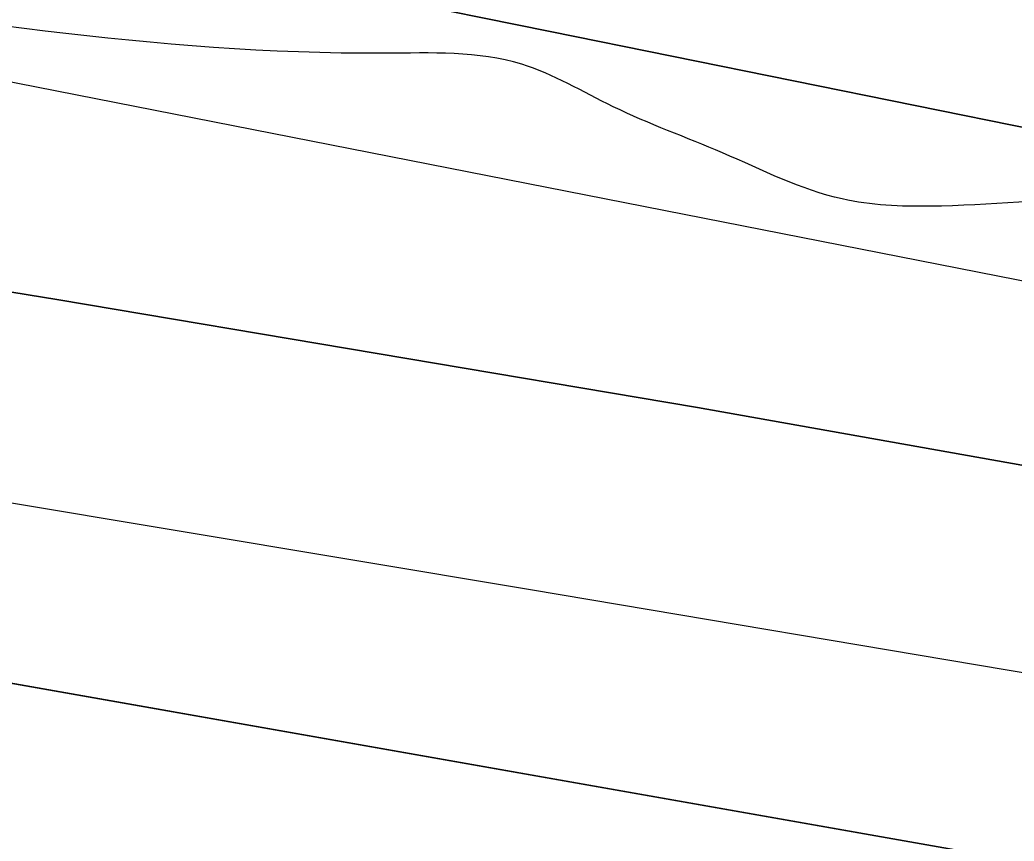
# Model space of a CAD drawing. Extents: x 3329332 to 3367211, y 631066 to 656469.
# Drawn here: x 3338183.4 to 3338292.7, y 648310.9 to 648401.2 of the extents above; entities that cross this region are included whole.
import ezdxf

# ---------------------------------------------------------------- set-up
doc = ezdxf.new("R2010")
doc.units = 0
for name, color, linetype in [('V-RIVR-EDGE', 7, 'Continuous'), ('V-TOPO-DPTH', 7, 'Continuous'), ('V-TOPO-MINR', 7, 'Continuous'), ('V-TOPO-WATR', 7, 'Continuous')]:
    doc.layers.add(name, color=color, linetype=linetype)

msp = doc.modelspace()

# ---------------------------------------------------------------- linework, layer by layer
at = {"layer": 'V-RIVR-EDGE'}
msp.add_spline([(3343636.8271070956, 646843.3989800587), (3343622.1108212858, 646851.5792317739), (3343608.9428611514, 646858.5922459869), (3343596.5399541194, 646861.3375356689), (3343585.2946953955, 646861.7531449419), (3343568.24393458, 646866.8367453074), (3343554.697763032, 646877.7287245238), (3343538.057816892, 646892.1185805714), (3343529.147033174, 646895.6308411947), (3343519.467360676, 646901.8596239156), (3343506.6900779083, 646910.0350810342), (3343488.8790585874, 646921.325408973), (3343476.1027347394, 646929.8886666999), (3343464.099135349, 646937.2866047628), (3343456.7481843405, 646944.2852351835), (3343449.7850339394, 646951.2829066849), (3343444.7484206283, 646953.23437568), (3343437.386921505, 646955.9671994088), (3343424.9830555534, 646958.3246884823), (3343409.480620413, 646962.2410513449), (3343396.697584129, 646968.089704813), (3343383.5277061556, 646974.3271178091), (3343375.7774475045, 646976.6730998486), (3343358.7228510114, 646980.205497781), (3343342.4448146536, 646984.1237784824), (3343324.996664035, 646985.3303316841), (3343315.3045255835, 646986.5177064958), (3343304.843498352, 646990.4216034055), (3343288.9638107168, 646998.60473188), (3343275.4109267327, 647006.7821068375), (3343264.954694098, 647012.6250067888), (3343248.681452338, 647018.4822905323), (3343233.954618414, 647022.3967355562), (3343209.925364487, 647028.2731976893), (3343162.260410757, 647042.3519666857), (3343147.918500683, 647045.1020509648), (3343128.926818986, 647049.4148447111), (3343116.5229530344, 647051.7723337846), (3343106.4526031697, 647056.8386736), (3343102.5793916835, 647058.7872658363), (3343086.688197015, 647062.3167870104), (3343081.258988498, 647062.3302118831), (3343073.506812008, 647063.9005927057), (3343064.593151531, 647066.249451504), (3343053.7481593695, 647071.7055097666), (3343047.940739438, 647075.5978996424), (3343041.7426421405, 647078.3278466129), (3343029.344529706, 647083.0121393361), (3343020.0488221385, 647087.6887607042), (3343006.4940203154, 647095.090534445), (3342971.6236099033, 647107.974257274), (3342951.4790744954, 647116.5557344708), (3342937.1515482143, 647125.1228278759), (3342928.2455590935, 647130.5740915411), (3342903.0586568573, 647138.7802340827), (3342877.487789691, 647148.5385379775), (3342858.8954156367, 647157.5039801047), (3342849.609297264, 647166.0586075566), (3342844.19159578, 647170.7256397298), (3342831.7934833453, 647175.4099324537), (3342823.655424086, 647177.7568734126), (3342803.887182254, 647181.6837843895), (3342796.52568313, 647184.4166081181), (3342787.2309344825, 647189.4810300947), (3342775.609382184, 647194.5512055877), (3342758.944504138, 647198.858245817), (3342732.97337041, 647203.5761007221), (3342721.3451056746, 647205.9316719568), (3342697.703652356, 647211.8071751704), (3342663.989931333, 647221.973416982), (3342635.705418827, 647232.1262339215), (3342620.593661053, 647237.2050396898), (3342601.9840264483, 647239.1900708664), (3342563.6166981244, 647249.3678197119), (3342526.798654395, 647258.7661316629), (3342490.762924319, 647270.8771300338), (3342457.056874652, 647284.1457767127), (3342444.661638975, 647289.9934712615), (3342438.029712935, 647274.1099479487), (3342415.16769651, 647281.5347357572), (3342391.925550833, 647292.0628873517), (3342329.1699355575, 647319.7520755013), (3342295.0780031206, 647333.7972823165), (3342283.068650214, 647338.8684167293), (3342254.791809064, 647352.1236385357), (3342236.19751717, 647360.3134794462), (3342218.3759497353, 647367.3380006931), (3342205.204153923, 647372.7998124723), (3342191.64743426, 647379.4259849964), (3342179.2579521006, 647387.6004831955), (3342172.2852125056, 647390.720148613), (3342149.820585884, 647402.0219835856), (3342116.8997266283, 647419.1667185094), (3342096.3664316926, 647427.3613540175), (3342074.6726116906, 647436.7222681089), (3342056.4594079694, 647442.1965458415), (3342048.7110671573, 647445.3181290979), (3342046.3909759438, 647448.0384868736), (3342044.4577264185, 647450.3700851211), (3342038.2586702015, 647452.712231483), (3342007.6463951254, 647462.4830013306), (3341964.2482070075, 647476.9390228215), (3341952.242689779, 647483.5613596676), (3341946.042674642, 647485.5157054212), (3341937.125178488, 647486.313361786), (3341928.594524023, 647486.7222586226), (3341922.397385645, 647489.8400062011), (3341906.513862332, 647496.4719322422), (3341894.505468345, 647501.9308672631), (3341878.2379801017, 647510.1149546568), (3341870.0932084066, 647509.7472913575), (3341856.9137412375, 647512.1066982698), (3341848.000080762, 647514.4555570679), (3341827.073231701, 647520.324347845), (3341821.2638939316, 647523.4411365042), (3341814.6789549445, 647526.5598430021), (3341810.025347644, 647526.571350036), (3341806.5332243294, 647525.8043790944), (3341795.289883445, 647526.9955895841), (3341774.7450814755, 647530.5366177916), (3341748.7854547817, 647539.9080799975), (3341739.1000287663, 647543.8100590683), (3341723.2049984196, 647545.7883778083), (3341703.4377155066, 647550.1030893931), (3341688.708963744, 647553.2419331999), (3341675.143613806, 647556.3779002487), (3341665.0684693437, 647559.505237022), (3341655.7785152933, 647566.5086620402), (3341650.35985489, 647570.787893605), (3341641.0583938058, 647573.1377113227), (3341619.3521078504, 647577.4572175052), (3341603.0731125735, 647580.9876975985), (3341588.7244900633, 647581.0231776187), (3341577.8641551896, 647580.2744261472), (3341570.499779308, 647581.843848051), (3341563.913881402, 647584.5747539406), (3341550.35620282, 647590.8131258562), (3341537.182489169, 647595.4993364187), (3341511.9936690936, 647602.9298777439), (3341494.1644303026, 647606.8519941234), (3341474.01126462, 647611.9432658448), (3341452.3126500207, 647619.3651768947), (3341435.647771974, 647623.672217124), (3341426.7293169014, 647624.0820728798), (3341409.6747204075, 647627.6144708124), (3341399.593822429, 647628.4150039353), (3341382.156219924, 647633.887363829), (3341364.3346524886, 647640.9118850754), (3341355.4209920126, 647643.2607438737), (3341344.179568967, 647645.2275555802), (3341336.034797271, 647644.8598922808), (3341320.5266086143, 647646.449451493), (3341290.677468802, 647651.176895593), (3341274.0145085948, 647656.2595370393), (3341268.5862589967, 647656.6607625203), (3341256.951281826, 647656.301729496), (3341232.5255970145, 647658.6889450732), (3341211.979836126, 647661.842172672), (3341186.0144559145, 647668.8868312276), (3341159.6564804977, 647673.9934456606), (3341146.4731776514, 647674.8016501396), (3341117.007043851, 647677.589132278), (3341103.433063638, 647677.2348938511), (3341097.616054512, 647677.2492776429), (3341091.8028810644, 647678.8148638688), (3341087.9296695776, 647680.7634561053), (3341085.2198599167, 647682.7091715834), (3341079.7954459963, 647684.661599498), (3341055.366884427, 647685.8854132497), (3341036.3684902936, 647687.4836027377), (3341024.7306363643, 647685.9611678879), (3341011.1547383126, 647684.8313282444), (3340999.5255146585, 647686.7990988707), (3340985.1855224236, 647690.3247843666), (3340953.8005228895, 647701.2608738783), (3340935.5930726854, 647709.0619552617), (3340923.584678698, 647714.5208902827), (3340917.0016575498, 647718.4151979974), (3340910.7968478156, 647718.4305407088), (3340908.0793667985, 647717.2738513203), (3340903.8135601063, 647717.2843994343), (3340894.5092222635, 647718.4708153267), (3340882.4893212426, 647719.2761430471), (3340860.789747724, 647726.3102534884), (3340855.75697009, 647729.812924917), (3340851.89047104, 647734.4761214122), (3340848.4060190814, 647736.811555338), (3340842.5909277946, 647737.6015403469), (3340826.314809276, 647742.2954222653), (3340811.5946877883, 647748.9244715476), (3340794.9432346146, 647758.6607202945), (3340781.396104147, 647769.1648989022), (3340774.827466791, 647778.8762157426), (3340770.949460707, 647778.8858049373), (3340766.3035247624, 647781.9997168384), (3340765.154506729, 647787.8196027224), (3340765.1631370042, 647791.3098081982), (3340761.6815618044, 647794.8086439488), (3340748.8985255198, 647800.6572974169), (3340736.8843780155, 647803.7894287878), (3340725.2589900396, 647807.3084018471), (3340719.4477344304, 647809.6495892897), (3340716.353959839, 647813.1474661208), (3340707.8348124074, 647818.2099702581), (3340686.534546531, 647829.8967290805), (3340660.9655972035, 647840.4306341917), (3340654.377781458, 647842.3859388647), (3340636.5533372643, 647848.2470582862), (3340626.477233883, 647850.986594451), (3340619.1090223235, 647851.0048139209), (3340608.2458106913, 647849.0926606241), (3340603.203443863, 647848.7173259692), (3340600.494593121, 647851.0508420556), (3340597.786701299, 647853.7721587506), (3340589.6467242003, 647855.343498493), (3340581.5086649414, 647857.6904394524), (3340569.1143881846, 647863.9259346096), (3340561.3708419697, 647868.9865209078), (3340557.892143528, 647873.6487584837), (3340534.6413675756, 647880.686704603), (3340500.541763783, 647891.6295065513), (3340470.702213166, 647900.2349567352), (3340445.522023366, 647911.1557035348), (3340419.5623966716, 647920.5271657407), (3340404.067632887, 647927.5459334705), (3340372.685510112, 647939.6454248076), (3340342.4696659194, 647952.9054412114), (3340306.057642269, 647969.6710058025), (3340282.828921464, 647985.6283659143), (3340275.0940055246, 647994.1791576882), (3340268.900702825, 647998.8481077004), (3340258.823640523, 648001.199843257), (3340240.223595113, 648007.0628805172), (3340208.8366777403, 648017.2233688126), (3340162.736351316, 648036.7275106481), (3340150.3468691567, 648044.9020088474), (3340132.923650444, 648056.1913778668), (3340120.1463676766, 648064.3668349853), (3340103.8769615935, 648071.7753211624), (3340062.4148997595, 648085.063146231), (3340020.562160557, 648097.1885283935), (3340008.159253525, 648099.9338180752), (3339970.575197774, 648113.2120539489), (3339931.446652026, 648129.2087297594), (3339889.974042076, 648138.2307481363), (3339851.5961656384, 648144.1426902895), (3339826.794187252, 648151.1844720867), (3339779.131151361, 648166.0388423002), (3339750.4607560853, 648176.9682193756), (3339726.4410913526, 648186.7226875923), (3339710.1716852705, 648194.1311737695), (3339698.5520508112, 648199.9769504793), (3339684.9905365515, 648204.6641199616), (3339657.470118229, 648210.1614117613), (3339640.4049736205, 648209.4280030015), (3339598.1414197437, 648212.2471294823), (3339566.358071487, 648218.9183712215), (3339519.0713291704, 648229.118175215), (3339492.7200661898, 648236.9393939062), (3339468.307806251, 648244.7558180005), (3339451.6400514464, 648247.899456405), (3339423.72320224, 648249.9075016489), (3339391.1489100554, 648250.3758514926), (3339356.2621980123, 648256.6669639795), (3339323.3125711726, 648262.1776806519), (3339267.0929899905, 648266.970331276), (3339191.493926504, 648276.0767345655), (3339142.6492693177, 648283.5657699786), (3339080.627062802, 648294.1898135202), (3339050.0051985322, 648300.0825772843), (3339012.788806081, 648305.2160414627), (3338936.4160592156, 648315.0999638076), (3338861.5935558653, 648324.5922498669), (3338841.0430003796, 648325.8064744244), (3338779.400923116, 648333.3271541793), (3338716.984203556, 648341.237552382), (3338619.6702238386, 648351.1732563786), (3338573.9260536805, 648357.879019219), (3338540.2008256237, 648363.3916537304), (3338502.213626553, 648370.4660387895), (3338454.128268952, 648371.3605460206), (3338406.04578811, 648373.4184550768), (3338372.6958947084, 648373.8887227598), (3338327.7215722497, 648378.2657641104), (3338302.9100046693, 648381.4295398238), (3338283.518056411, 648380.7018845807), (3338273.82495904, 648381.5014587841), (3338260.6522043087, 648386.5754699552), (3338248.6428514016, 648391.646604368), (3338238.5715426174, 648396.3251435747), (3338223.4501956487, 648397.5259432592), (3338149.397539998, 648404.6895078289), (3338106.754815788, 648410.9997987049), (3338090.4815740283, 648416.8570824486), (3338075.7662471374, 648425.4251347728), (3338068.017906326, 648428.5467180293), (3338061.041331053, 648430.1151810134), (3338050.188667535, 648432.4688344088), (3338042.0563617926, 648437.1425790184), (3338023.077146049, 648446.4967806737), (3338014.178828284, 648455.0504492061), (3338009.5482350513, 648464.3691708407), (3338008.012375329, 648470.5778162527), (3338005.6980376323, 648475.6249776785), (3338000.2832129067, 648481.4554116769), (3337993.311432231, 648484.962877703), (3337977.799407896, 648485.0012344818), (3337963.842421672, 648486.5869580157), (3337952.2227872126, 648492.4327347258), (3337934.79860958, 648503.3343031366), (3337924.3558018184, 648514.6064116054), (3337915.4689910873, 648527.8136874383), (3337906.963268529, 648538.3054000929), (3337897.6704377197, 648544.1454232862), (3337885.6534134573, 648546.1141528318), (3337868.6055294, 648552.3611550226), (3337833.747584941, 648570.2862857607), (3337831.4265348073, 648572.6188429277), (3337828.3413904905, 648579.6069252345), (3337825.256246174, 648586.595007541), (3337821.7775477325, 648591.257245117), (3337805.128012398, 648601.7690950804), (3337772.198522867, 648615.4236245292), (3337745.0716586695, 648623.2467610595), (3337725.3043757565, 648627.561472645), (3337697.3971157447, 648633.4475239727), (3337655.9264236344, 648643.2451435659), (3337633.050982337, 648645.2407228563), (3337587.683105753, 648647.2919194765), (3337530.6735395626, 648646.2694788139), (3337482.1965456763, 648645.6137425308), (3337469.4000845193, 648646.0331874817), (3337459.3258989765, 648649.5483248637), (3337449.6337605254, 648650.7356996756), (3337425.977923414, 648650.7941937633), (3337387.1921090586, 648648.5632820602), (3337346.0785321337, 648645.9503232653), (3337294.491462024, 648642.1998534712), (3337235.915350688, 648634.9764387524), (3337203.720228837, 648631.9536242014), (3337180.834239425, 648629.6833967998), (3337120.3162482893, 648621.3013748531), (3337079.5770471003, 648613.2582486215), (3337041.950798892, 648609.4732577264), (3337018.288249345, 648606.8171475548), (3336982.5914149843, 648599.1493559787), (3336951.5549003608, 648594.1846616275), (3336908.505197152, 648592.7398992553), (3336875.1648929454, 648597.088173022), (3336858.1045429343, 648598.2937673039), (3336851.1308444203, 648601.025632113), (3336844.931788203, 648603.367778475), (3336839.116696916, 648604.1577634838), (3336830.97288414, 648604.1779007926), (3336822.0457987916, 648601.0975510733), (3336811.5607985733, 648595.3064327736), (3336803.0243905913, 648593.38852596), (3336796.0430207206, 648593.017985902), (3336789.068363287, 648595.3620501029), (3336779.3743069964, 648595.773823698), (3336757.2572063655, 648590.787074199), (3336729.690759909, 648577.6699367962), (3336702.1377383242, 648569.9820079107), (3336685.851071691, 648570.4100831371), (3336673.8330885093, 648571.991012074), (3336663.7483548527, 648571.2403427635), (3336652.882266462, 648568.1647876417), (3336636.9603863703, 648559.2846893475), (3336627.2586587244, 648556.5940580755), (3336614.4593208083, 648555.8501012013), (3336584.9759264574, 648551.6571723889), (3336546.1862764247, 648547.8750582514), (3336510.1064360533, 648542.1472286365), (3336477.9017250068, 648535.2464080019), (3336448.4029879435, 648524.8486694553), (3336423.931274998, 648508.6214558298), (3336410.7115332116, 648494.6932371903), (3336400.5932373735, 648480.3695465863), (3336397.4630238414, 648469.1310002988), (3336394.711021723, 648454.0134890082), (3336388.0781367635, 648437.7421650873), (3336381.4500464, 648423.409844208), (3336375.9901524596, 648411.0136496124), (3336372.482686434, 648404.0418689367), (3336364.323530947, 648397.8571965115), (3336361.2134547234, 648394.762463), (3336359.6555398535, 648392.0516944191), (3336357.7011941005, 648385.8516792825), (3336351.0903642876, 648378.4997693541), (3336344.851033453, 648364.5542901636), (3336339.7981185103, 648359.9131488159), (3336331.2597926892, 648357.2196407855), (3336326.2116723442, 648354.5175024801), (3336319.2197543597, 648349.8811557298), (3336309.8904846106, 648340.9847558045), (3336302.5136427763, 648337.5127697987), (3336295.1348831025, 648333.2651825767), (3336286.9699740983, 648324.753706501), (3336280.3696924, 648321.6676032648), (3336267.1739236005, 648317.4343998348), (3336257.8667089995, 648317.457413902), (3336251.6618992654, 648317.4727566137), (3336242.352766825, 648316.7201694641), (3336231.4924319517, 648315.9714179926), (3336219.8584136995, 648316.0001855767), (3336194.6504152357, 648315.6747147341), (3336165.5749588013, 648319.6246397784), (3336148.122013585, 648318.8921899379), (3336131.0530332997, 648316.6075787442), (3336112.040255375, 648312.3887591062), (3336101.9488092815, 648308.9234855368), (3336086.414729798, 648300.0424283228), (3336075.546723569, 648296.1912719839), (3336060.4167463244, 648293.9018661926), (3336047.620285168, 648294.3213111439), (3336032.5056506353, 648298.2367150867), (3336021.6558638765, 648301.7537703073), (3336016.2304910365, 648303.3183976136), (3336006.536434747, 648303.7301712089), (3335978.6195855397, 648305.7382164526), (3335940.2158182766, 648301.1795421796), (3335891.725399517, 648295.0945973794), (3335848.668024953, 648290.5474301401), (3335790.1091741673, 648290.304426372), (3335753.2671574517, 648290.0077231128), (3335726.4993262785, 648286.1958824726), (3335694.691046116, 648282.7843083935), (3335674.8959545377, 648275.8528023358), (3335659.375299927, 648272.4009536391), (3335636.485474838, 648268.5795238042), (3335620.5808552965, 648266.6798364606), (3335591.8816924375, 648265.9751952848), (3335557.760033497, 648267.9985832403), (3335544.1870122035, 648268.0321454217), (3335523.2429025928, 648266.920525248), (3335504.6208020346, 648263.8641485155), (3335489.879584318, 648261.9615844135), (3335466.2323774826, 648265.5102839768), (3335442.1868219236, 648264.7941357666), (3335411.550573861, 648264.8698904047), (3335377.8042495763, 648261.8509115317), (3335309.145322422, 648254.6524287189), (3335266.481501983, 648252.4311062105), (3335243.9861899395, 648251.3233217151), (3335220.7162355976, 648250.6052556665), (3335202.4953605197, 648252.9771285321), (3335190.085741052, 648253.0078139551), (3335171.0777577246, 648250.7279973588), (3335140.040284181, 648245.3755023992), (3335097.7364556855, 648231.9070033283), (3335079.888997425, 648228.4609081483), (3335074.8475895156, 648228.4733741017), (3335068.641820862, 648228.100916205), (3335061.6614099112, 648228.1181767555), (3335052.348441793, 648225.8143871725), (3335042.2617902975, 648224.2881166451), (3335032.1655496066, 648218.883840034), (3335022.075062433, 648215.8063670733), (3335003.0651612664, 648212.7509492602), (3334965.832467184, 648211.2918030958), (3334950.711120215, 648212.4926027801), (3334915.8148189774, 648214.905709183), (3334852.211683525, 648213.5117695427), (3334793.257360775, 648210.1673198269), (3334744.7774901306, 648208.3481817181), (3334710.648159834, 648207.2691648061), (3334677.2905950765, 648204.6370276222), (3334638.509575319, 648204.3451189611), (3334608.649887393, 648204.8067563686), (3334566.769339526, 648205.6859208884), (3334543.1135024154, 648205.7444149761), (3334524.8839970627, 648204.6260823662), (3334499.6721629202, 648202.7494090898), (3334450.4205267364, 648202.4833912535), (3334410.477064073, 648202.5821599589), (3334380.228616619, 648202.6569556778), (3334353.8668055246, 648206.2123676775), (3334344.5576730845, 648205.4597805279), (3334325.5516075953, 648203.9555651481), (3334283.271752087, 648200.1820812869), (3334254.566835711, 648197.1506364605), (3334219.268350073, 648193.7476926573), (3334183.2000167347, 648192.6734703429), (3334158.3779010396, 648191.5714393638), (3334149.457528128, 648191.205693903), (3334137.0402373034, 648188.1339744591), (3334128.501911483, 648185.440466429), (3334111.044171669, 648182.7690135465), (3334081.563654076, 648179.7394865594), (3334057.1293389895, 648178.636496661), (3334040.8436312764, 648179.4523724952), (3334029.993844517, 648182.969427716), (3334019.911028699, 648182.9943596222), (3333987.3213938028, 648177.2578997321), (3333955.1224362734, 648172.6838827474), (3333933.013006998, 648170.799538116), (3333908.970328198, 648171.2467917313), (3333889.5831745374, 648172.4581395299), (3333868.256058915, 648173.2864813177), (3333818.617581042, 648173.4092230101), (3333772.0776723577, 648171.973090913), (3333733.678699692, 648169.3534196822), (3333687.913433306, 648167.5275691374), (3333647.9594225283, 648163.3605311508), (3333617.3135852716, 648159.5582797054), (3333590.539041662, 648153.0318348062), (3333562.604931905, 648148.059469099), (3333531.5645816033, 648141.5435723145), (3333511.0063547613, 648139.6553920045), (3333488.8978844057, 648138.1588479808), (3333475.711704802, 648137.8036506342), (3333461.743211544, 648134.7357668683), (3333439.4028820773, 648130.067855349)], degree=3, dxfattribs=at)
at = {"layer": 'V-TOPO-DPTH'}
for points in [[(3338499.615561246, 648347.5108614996), (3338413.6531906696, 648365.0120850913), (3338327.6856941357, 648382.4880646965), (3338241.7105086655, 648399.9261783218), (3338155.7301972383, 648417.3390479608), (3337988.4401911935, 648451.1805357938), (3337986.097511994, 648451.6332590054), (3337981.395708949, 648452.4432479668), (3337979.036585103, 648452.800513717), (3337910.249906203, 648462.6060680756), (3337873.453461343, 648467.4720895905), (3337836.603127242, 648471.8405135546), (3337799.67195928, 648475.4625411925), (3336997.5850886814, 648535.2778663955)], [(3336997.5850886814, 648535.2778663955), (3337799.67195928, 648475.4625411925), (3337836.603127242, 648471.8405135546), (3337873.453461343, 648467.4720895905), (3337910.249906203, 648462.6060680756), (3337979.036585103, 648452.800513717), (3337981.395708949, 648452.4432479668), (3337986.097511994, 648451.6332590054), (3337988.4401911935, 648451.1805357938), (3338155.7301972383, 648417.3390479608), (3338241.7105086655, 648399.9261783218), (3338327.6856941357, 648382.4880646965), (3338413.6531906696, 648365.0120850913), (3338499.615561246, 648347.5108614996)], [(3336982.7720334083, 648474.4389676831), (3337919.727413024, 648409.4825739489), (3337947.6838134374, 648406.5979694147), (3337975.595691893, 648403.35918257), (3338003.440787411, 648399.5891222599), (3338031.2413609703, 648395.4648796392), (3338116.9031699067, 648381.9213908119), (3338187.4470472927, 648370.4469123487), (3338257.9186963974, 648358.555668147), (3338328.2820030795, 648346.0392753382), (3338398.57308148, 648333.106116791), (3338738.0620172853, 648269.082800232), (3338755.598312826, 648265.8760082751), (3338773.1565824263, 648262.7988096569), (3338790.7478131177, 648259.9160010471), (3338808.3610178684, 648257.1627857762), (3338947.6233134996, 648236.1822894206), (3339034.8388757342, 648222.755936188)], [(3336982.7720334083, 648474.4389676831), (3337919.727413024, 648409.4825739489), (3337947.6838134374, 648406.5979694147), (3337975.595691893, 648403.35918257), (3338003.440787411, 648399.5891222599), (3338031.2413609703, 648395.4648796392), (3338116.9031699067, 648381.9213908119), (3338187.4470472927, 648370.4469123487), (3338257.9186963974, 648358.555668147), (3338328.2820030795, 648346.0392753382), (3338398.57308148, 648333.106116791), (3338738.0620172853, 648269.082800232), (3338755.598312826, 648265.8760082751), (3338773.1565824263, 648262.7988096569), (3338790.7478131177, 648259.9160010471), (3338808.3610178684, 648257.1627857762), (3338947.6233134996, 648236.1822894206), (3339034.8388757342, 648222.755936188)], [(3339316.153767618, 648151.4587064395), (3338836.843545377, 648216.8387125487), (3338801.009225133, 648221.9090623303), (3338765.2114367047, 648227.2175623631), (3338729.4684459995, 648232.883287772), (3338693.76198711, 648238.7871634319), (3338668.0704922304, 648243.1670239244), (3338619.5529304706, 648251.481225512), (3338571.045021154, 648259.8510823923), (3338522.5515905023, 648268.3044222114), (3338474.0678122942, 648276.8134173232), (3337986.284111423, 648362.853183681), (3337977.7555562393, 648364.2782085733), (3337969.212009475, 648365.6001977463), (3337960.645975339, 648366.7676333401), (3336978.1150619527, 648437.3655455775)], [(3336978.1150619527, 648437.3655455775), (3337960.645975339, 648366.7676333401), (3337969.212009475, 648365.6001977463), (3337977.7555562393, 648364.2782085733), (3337986.284111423, 648362.853183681), (3338474.0678122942, 648276.8134173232), (3338522.5515905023, 648268.3044222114), (3338571.045021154, 648259.8510823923), (3338619.5529304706, 648251.481225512), (3338668.0704922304, 648243.1670239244), (3338693.76198711, 648238.7871634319), (3338729.4684459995, 648232.883287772), (3338765.2114367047, 648227.2175623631), (3338801.009225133, 648221.9090623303), (3338836.843545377, 648216.8387125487), (3339316.153767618, 648151.4587064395)]]:
    msp.add_lwpolyline(points, dxfattribs=at)
at = {"layer": 'V-TOPO-MINR'}
for points in [[(3339041.480670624, 648234.8329236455), (3338988.5260963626, 648243.6878931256), (3338935.5320642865, 648252.3035755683), (3338882.5117269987, 648260.7597333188), (3338796.5181183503, 648274.275675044), (3338786.4850753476, 648275.911971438), (3338776.4656545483, 648277.6252556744), (3338766.4666670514, 648279.4540216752), (3338756.4813017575, 648281.3597755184), (3338153.2715135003, 648400.0958853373), (3338124.4842036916, 648405.5616494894), (3338095.6519659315, 648410.7687105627), (3338066.752336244, 648415.5877170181), (3338037.8077786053, 648420.1480203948), (3338008.7960536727, 648424.2294266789), (3337979.7397585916, 648427.9314509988), (3337950.6166082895, 648431.0644023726), (3337921.448887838, 648433.8179717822), (3337008.4450349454, 648504.932441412)], [(3339034.8388757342, 648222.755936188), (3338947.6233134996, 648236.1822894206), (3338808.3610178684, 648257.1627857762), (3338790.7478131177, 648259.9160010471), (3338773.1565824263, 648262.7988096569), (3338755.598312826, 648265.8760082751), (3338738.0620172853, 648269.082800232), (3338398.57308148, 648333.106116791), (3338328.2820030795, 648346.0392753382), (3338257.9186963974, 648358.555668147), (3338187.4470472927, 648370.4469123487), (3338116.9031699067, 648381.9213908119), (3338031.2413609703, 648395.4648796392), (3338003.440787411, 648399.5891222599), (3337975.595691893, 648403.35918257), (3337947.6838134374, 648406.5979694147), (3337919.727413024, 648409.4825739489), (3336982.7720334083, 648474.4389676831)], [(3339114.346689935, 648196.0088264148), (3338821.7510590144, 648238.0674986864), (3338795.5703590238, 648241.9718252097), (3338769.4193713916, 648246.0598661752), (3338743.3129522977, 648250.4234788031), (3338717.236245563, 648254.9708058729), (3338592.871949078, 648277.3341997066), (3338504.6059529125, 648293.0311290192), (3338416.3007164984, 648308.501511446), (3338327.9366197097, 648323.632073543), (3338239.5332826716, 648338.536088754), (3338006.4428074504, 648377.3721249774), (3337989.273657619, 648380.0692770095), (3337972.0757573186, 648382.5534444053), (3337954.8347313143, 648384.7181348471), (3337937.56495484, 648386.6698406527), (3337013.3624604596, 648453.0603778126)], [(3339316.153767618, 648151.4587064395), (3338836.843545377, 648216.8387125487), (3338801.009225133, 648221.9090623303), (3338765.2114367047, 648227.2175623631), (3338729.4684459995, 648232.883287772), (3338693.76198711, 648238.7871634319), (3338668.0704922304, 648243.1670239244), (3338619.5529304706, 648251.481225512), (3338571.045021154, 648259.8510823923), (3338522.5515905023, 648268.3044222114), (3338474.0678122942, 648276.8134173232), (3337986.284111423, 648362.853183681), (3337977.7555562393, 648364.2782085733), (3337969.212009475, 648365.6001977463), (3337960.645975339, 648366.7676333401), (3336978.1150619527, 648437.3655455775)]]:
    msp.add_lwpolyline(points, dxfattribs=at)
at = {"layer": 'V-TOPO-WATR'}
msp.add_lwpolyline([(3338499.615561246, 648347.5108614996), (3338413.6531906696, 648365.0120850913), (3338327.6856941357, 648382.4880646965), (3338241.7105086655, 648399.9261783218), (3338155.7301972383, 648417.3390479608), (3337988.4401911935, 648451.1805357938), (3337986.097511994, 648451.6332590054), (3337981.395708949, 648452.4432479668), (3337979.036585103, 648452.800513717), (3337910.249906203, 648462.6060680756), (3337873.453461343, 648467.4720895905), (3337836.603127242, 648471.8405135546), (3337799.67195928, 648475.4625411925), (3336997.5850886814, 648535.2778663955)], dxfattribs=at)

doc.saveas('drawing.dxf')
